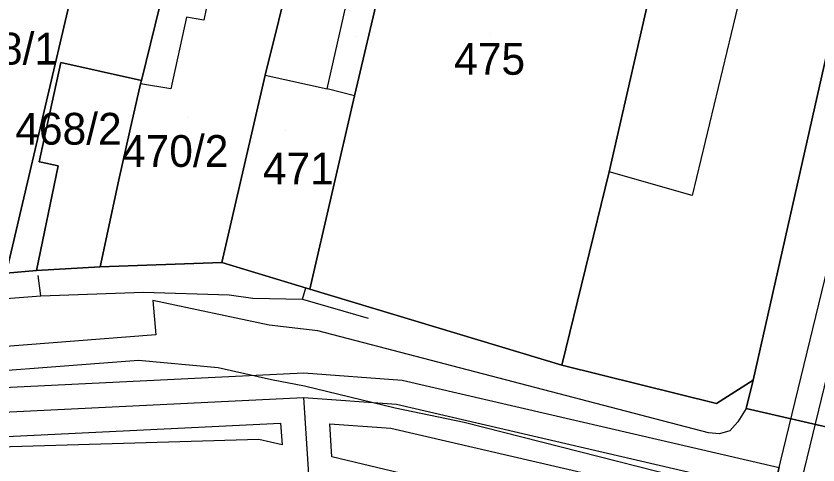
# Model space of a CAD drawing. Extents: x -263423 to -261326, y -1240067 to -1237864.
# Drawn here: x -262928.5 to -262878.1, y -1239820.5 to -1239792.2 of the extents above; entities that cross this region are included whole.
import ezdxf

# ---------------------------------------------------------------- set-up
doc = ezdxf.new("R2010")
doc.units = 0
for name, color, linetype in [('body_kn', 7, 'Continuous'), ('kladpar_druhypozemkov', 7, 'Continuous'), ('kladpar_hranice', 7, 'Continuous'), ('kladpar_parcelnecisla', 7, 'Continuous'), ('kladpar_plochy', 7, 'Continuous'), ('tarchy_linie', 7, 'Continuous'), ('zappar_hrandruhpozemk', 7, 'Continuous')]:
    doc.layers.add(name, color=color, linetype=linetype)

msp = doc.modelspace()

# ---------------------------------------------------------------- linework, layer by layer
at = {"layer": 'body_kn'}
for p, q in [((-262917.81, -1239792.28), (-262917.81, -1239792.28)), ((-262916.72, -1239792.48), (-262916.72, -1239792.48)), ((-262925.71, -1239795.14), (-262925.71, -1239795.14)), ((-262920.64, -1239796.28), (-262920.64, -1239796.28)), ((-262912.85, -1239795.94), (-262912.85, -1239795.94)), ((-262912.85, -1239795.94), (-262912.85, -1239795.94)), ((-262920.69, -1239796.48), (-262920.69, -1239796.48)), ((-262918.78, -1239796.8), (-262918.78, -1239796.8)), ((-262908.96, -1239796.79), (-262908.96, -1239796.79)), ((-262908.96, -1239796.79), (-262908.96, -1239796.79)), ((-262907.24, -1239797.24), (-262907.24, -1239797.24)), ((-262907.24, -1239797.24), (-262907.24, -1239797.24)), ((-262926.4, -1239798.31), (-262926.4, -1239798.31)), ((-262921.36, -1239799.45), (-262921.36, -1239799.45)), ((-262927.07, -1239801.39), (-262927.07, -1239801.39)), ((-262926.94, -1239801.41), (-262926.94, -1239801.41)), ((-262925.87, -1239801.65), (-262925.87, -1239801.65)), ((-262891.2, -1239802.03), (-262891.2, -1239802.03)), ((-262922.06, -1239802.52), (-262922.06, -1239802.52)), ((-262885.98, -1239803.52), (-262885.98, -1239803.52)), ((-262915.57, -1239807.72), (-262915.57, -1239807.72)), ((-262927.24, -1239808.23), (-262927.24, -1239808.23)), ((-262923.23, -1239808), (-262923.23, -1239808)), ((-262927.13, -1239808.55), (-262927.13, -1239808.55)), ((-262910.3, -1239809.33), (-262910.3, -1239809.33)), ((-262910.04, -1239809.4), (-262910.04, -1239809.4)), ((-262926.96, -1239809.83), (-262926.96, -1239809.83)), ((-262926.96, -1239809.83), (-262926.96, -1239809.83)), ((-262920.5, -1239809.59), (-262920.5, -1239809.59)), ((-262915.11, -1239809.77), (-262915.11, -1239809.77)), ((-262913.63, -1239809.97), (-262913.63, -1239809.97)), ((-262919.92, -1239810.12), (-262919.92, -1239810.12)), ((-262910.5, -1239810.04), (-262910.5, -1239810.04)), ((-262910.5, -1239810.04), (-262910.5, -1239810.04)), ((-262906.36, -1239811.24), (-262906.36, -1239811.24)), ((-262912.59, -1239811.68), (-262912.59, -1239811.68)), ((-262919.74, -1239812.29), (-262919.74, -1239812.29)), ((-262909.54, -1239812.02), (-262909.54, -1239812.02)), ((-262920.83, -1239813.88), (-262920.83, -1239813.88)), ((-262915.8, -1239814.33), (-262915.8, -1239814.33)), ((-262894.18, -1239814.19), (-262894.18, -1239814.19)), ((-262910.42, -1239814.67), (-262910.42, -1239814.67)), ((-262912.45, -1239815.09), (-262912.45, -1239815.09)), ((-262910.37, -1239815.48), (-262910.37, -1239815.48)), ((-262904.24, -1239815.14), (-262904.24, -1239815.14)), ((-262882.14, -1239815.14), (-262882.14, -1239815.14)), ((-262910.44, -1239816.22), (-262910.44, -1239816.22)), ((-262910.44, -1239816.22), (-262910.44, -1239816.22)), ((-262904.67, -1239816.87), (-262904.67, -1239816.87)), ((-262904.59, -1239816.65), (-262904.59, -1239816.65)), ((-262904.59, -1239816.65), (-262904.59, -1239816.65)), ((-262884.44, -1239816.6), (-262884.44, -1239816.6)), ((-262882.59, -1239816.92), (-262882.59, -1239816.92)), ((-262882.59, -1239816.92), (-262882.59, -1239816.92)), ((-262911.88, -1239817.84), (-262911.88, -1239817.84)), ((-262908.79, -1239817.89), (-262908.79, -1239817.89)), ((-262908.79, -1239817.89), (-262908.79, -1239817.89)), ((-262900.33, -1239817.77), (-262900.33, -1239817.77)), ((-262883.1, -1239817.75), (-262883.1, -1239817.75)), ((-262904.94, -1239818.16), (-262904.94, -1239818.16)), ((-262884.96, -1239818.44), (-262884.96, -1239818.44)), ((-262884.25, -1239818.51), (-262884.25, -1239818.51)), ((-262883.62, -1239818.32), (-262883.62, -1239818.32)), ((-262913.26, -1239818.86), (-262913.26, -1239818.86)), ((-262911.79, -1239819.21), (-262911.79, -1239819.21)), ((-262908.65, -1239819.96), (-262908.65, -1239819.96))]:
    msp.add_line(p, q, dxfattribs=at)
at = {"layer": 'kladpar_druhypozemkov'}
for p, q in [((-262898.65, -1239793.3), (-262898.65, -1239793.3)), ((-262907.13, -1239793.52), (-262907.13, -1239793.52)), ((-262924.03, -1239798.7), (-262924.03, -1239798.7)), ((-262917.75, -1239798.61), (-262917.75, -1239798.61)), ((-262911.55, -1239799.41), (-262911.55, -1239799.41))]:
    msp.add_line(p, q, dxfattribs=at)
at = {"layer": 'kladpar_hranice'}
for points in [[(-262884.84, -1239773.77), (-262875.15, -1239774.96), (-262873.57, -1239776.82), (-262877.2, -1239793.18), (-262882.14, -1239815.14), (-262884.44, -1239816.6), (-262894.18, -1239814.19), (-262891.2, -1239802.03), (-262888.28, -1239789.24), (-262884.84, -1239773.77)], [(-262863.44, -1239777.82), (-262866.74, -1239791.44), (-262867.39, -1239794.24), (-262868.95, -1239801.31), (-262872.91, -1239819.14), (-262882.59, -1239816.92), (-262882.14, -1239815.14), (-262877.2, -1239793.18), (-262873.57, -1239776.82), (-262875.15, -1239774.96), (-262863.44, -1239777.82)], [(-262915.83, -1239776.62), (-262912.65, -1239777.33), (-262912.19, -1239775.42), (-262908.12, -1239776.33), (-262909.48, -1239782.06), (-262910.51, -1239786.26), (-262911.16, -1239789.07), (-262912.85, -1239795.94), (-262915.57, -1239807.72), (-262923.23, -1239808), (-262922.06, -1239802.52), (-262921.36, -1239799.45), (-262920.69, -1239796.48), (-262920.64, -1239796.28), (-262918.08, -1239785.83), (-262917.19, -1239782.19), (-262915.83, -1239776.62)], [(-262935.03, -1239808.9), (-262930.2, -1239788.02), (-262928.92, -1239782.48), (-262928.21, -1239779.23), (-262923.37, -1239780.53), (-262922.66, -1239780.72), (-262929.16, -1239808.4), (-262935.03, -1239808.9)], [(-262929.16, -1239808.4), (-262922.66, -1239780.72), (-262917.19, -1239782.19), (-262918.08, -1239785.83), (-262920.64, -1239796.28), (-262925.71, -1239795.14), (-262926.4, -1239798.31), (-262927.07, -1239801.39), (-262926.94, -1239801.41), (-262925.87, -1239801.65), (-262927.24, -1239808.23), (-262929.16, -1239808.4)], [(-262888.28, -1239789.24), (-262891.2, -1239802.03), (-262894.18, -1239814.19), (-262910.04, -1239809.4), (-262907.24, -1239797.24), (-262905.62, -1239790.37), (-262904.52, -1239785.66), (-262898.66, -1239786.83), (-262893.69, -1239788), (-262888.28, -1239789.24)], [(-262911.16, -1239789.07), (-262907.41, -1239789.98), (-262905.62, -1239790.37), (-262907.24, -1239797.24), (-262910.04, -1239809.4), (-262915.57, -1239807.72), (-262912.85, -1239795.94), (-262911.16, -1239789.07)], [(-262920.64, -1239796.28), (-262920.69, -1239796.48), (-262921.36, -1239799.45), (-262922.06, -1239802.52), (-262923.23, -1239808), (-262927.24, -1239808.23), (-262925.87, -1239801.65), (-262926.94, -1239801.41), (-262927.07, -1239801.39), (-262926.4, -1239798.31), (-262925.71, -1239795.14), (-262920.64, -1239796.28)], [(-262947.85, -1239809.79), (-262945.55, -1239809.61), (-262941.85, -1239809.44), (-262937.9, -1239809.08), (-262935.03, -1239808.9), (-262929.16, -1239808.4), (-262927.24, -1239808.23), (-262923.23, -1239808), (-262915.57, -1239807.72), (-262910.04, -1239809.4), (-262894.18, -1239814.19), (-262884.44, -1239816.6), (-262882.14, -1239815.14), (-262882.59, -1239816.92), (-262872.91, -1239819.14), (-262855.4, -1239823.62)]]:
    msp.add_lwpolyline(points, dxfattribs=at)
at = {"layer": 'kladpar_plochy'}
for points in [[(-262884.84, -1239773.77), (-262875.15, -1239774.96), (-262873.57, -1239776.82), (-262877.2, -1239793.18), (-262882.14, -1239815.14), (-262884.44, -1239816.6), (-262894.18, -1239814.19), (-262891.2, -1239802.03), (-262888.28, -1239789.24)], [(-262863.44, -1239777.82), (-262866.74, -1239791.44), (-262867.39, -1239794.24), (-262868.95, -1239801.31), (-262872.91, -1239819.14), (-262882.59, -1239816.92), (-262882.14, -1239815.14), (-262877.2, -1239793.18), (-262873.57, -1239776.82), (-262875.15, -1239774.96)], [(-262915.83, -1239776.62), (-262912.65, -1239777.33), (-262912.19, -1239775.42), (-262908.12, -1239776.33), (-262909.48, -1239782.06), (-262910.51, -1239786.26), (-262911.16, -1239789.07), (-262912.85, -1239795.94), (-262915.57, -1239807.72), (-262923.23, -1239808), (-262922.06, -1239802.52), (-262921.36, -1239799.45), (-262920.69, -1239796.48), (-262920.64, -1239796.28), (-262918.08, -1239785.83), (-262917.19, -1239782.19)], [(-262935.03, -1239808.9), (-262930.2, -1239788.02), (-262928.92, -1239782.48), (-262928.21, -1239779.23), (-262923.37, -1239780.53), (-262922.66, -1239780.72), (-262929.16, -1239808.4)], [(-262929.16, -1239808.4), (-262922.66, -1239780.72), (-262917.19, -1239782.19), (-262918.08, -1239785.83), (-262920.64, -1239796.28), (-262925.71, -1239795.14), (-262926.4, -1239798.31), (-262927.07, -1239801.39), (-262926.94, -1239801.41), (-262925.87, -1239801.65), (-262927.24, -1239808.23)], [(-262888.28, -1239789.24), (-262891.2, -1239802.03), (-262894.18, -1239814.19), (-262910.04, -1239809.4), (-262907.24, -1239797.24), (-262905.62, -1239790.37), (-262904.52, -1239785.66), (-262898.66, -1239786.83), (-262893.69, -1239788)], [(-262911.16, -1239789.07), (-262907.41, -1239789.98), (-262905.62, -1239790.37), (-262907.24, -1239797.24), (-262910.04, -1239809.4), (-262915.57, -1239807.72), (-262912.85, -1239795.94)], [(-262920.64, -1239796.28), (-262920.69, -1239796.48), (-262921.36, -1239799.45), (-262922.06, -1239802.52), (-262923.23, -1239808), (-262927.24, -1239808.23), (-262925.87, -1239801.65), (-262926.94, -1239801.41), (-262927.07, -1239801.39), (-262926.4, -1239798.31), (-262925.71, -1239795.14)]]:
    msp.add_lwpolyline(points, close=True, dxfattribs=at)
msp.add_lwpolyline([(-262929.16, -1239808.4), (-262927.24, -1239808.23), (-262923.23, -1239808), (-262915.57, -1239807.72), (-262910.04, -1239809.4), (-262894.18, -1239814.19), (-262884.44, -1239816.6), (-262882.14, -1239815.14), (-262882.59, -1239816.92), (-262872.91, -1239819.14), (-262855.4, -1239823.62)], dxfattribs=at)
at = {"layer": 'tarchy_linie'}
for p, q in [((-262926.96, -1239809.83), (-262927.13, -1239808.55)), ((-262910.5, -1239810.04), (-262910.3, -1239809.33)), ((-262904.59, -1239816.65), (-262880.88, -1239822.14))]:
    msp.add_line(p, q, dxfattribs=at)
for points in [[(-262915.03, -1239632.68), (-262910.87, -1239648.29), (-262908.18, -1239655.98), (-262898.63, -1239684.9), (-262893.91, -1239697.85), (-262885.92, -1239718.95), (-262875.9, -1239749.03), (-262869.24, -1239769.6), (-262869.45, -1239773.93), (-262869.43, -1239776.49), (-262869.55, -1239780.83), (-262870.72, -1239786.58), (-262874.44, -1239802.25), (-262879.48, -1239822.97)], [(-262880.99, -1239822.6), (-262875.95, -1239801.89), (-262872.24, -1239786.27), (-262871.1, -1239780.79), (-262870.98, -1239776.5), (-262870.99, -1239775.16), (-262883.42, -1239772.24), (-262884.67, -1239772.39), (-262885.11, -1239772.29), (-262898.69, -1239770.86), (-262900.95, -1239770.38), (-262906.43, -1239769.14), (-262913.56, -1239767.45), (-262924.71, -1239764.46), (-262930.7, -1239763.1)], [(-262936.84, -1239810.59), (-262926.96, -1239809.83), (-262920.5, -1239809.59), (-262915.11, -1239809.77), (-262913.63, -1239809.97), (-262910.5, -1239810.04), (-262906.36, -1239811.24)], [(-263040.71, -1239822.61), (-263028.21, -1239821.58), (-263011.41, -1239820.35), (-263009.68, -1239820.43), (-263005.6, -1239819.97), (-262996.8, -1239819.42), (-262990.52, -1239819.05), (-262982.27, -1239818.21), (-262974.9, -1239817.94), (-262961.71, -1239816.9), (-262957.13, -1239816.67), (-262951.22, -1239816.14), (-262935.08, -1239814.96), (-262920.83, -1239813.88), (-262915.8, -1239814.33), (-262912.45, -1239815.09), (-262910.37, -1239815.48), (-262904.67, -1239816.87), (-262900.33, -1239817.77), (-262879.71, -1239823.02)], [(-263037.12, -1239820.85), (-262910.42, -1239814.67), (-262904.24, -1239815.14), (-262880.51, -1239820.63), (-262880.88, -1239822.14), (-262880.99, -1239822.6), (-262877.97, -1239823.34), (-262877.85, -1239822.84), (-262877.48, -1239821.33), (-262844.24, -1239829.02), (-262814.48, -1239915.4), (-262784.13, -1239904.88), (-262744.13, -1239891.33), (-262716.19, -1239882.12)], [(-263042.81, -1239822.68), (-262910.44, -1239816.22), (-262904.59, -1239816.65)], [(-262910.44, -1239816.22), (-262901.51, -1239953.72), (-262895.59, -1240011.25)], [(-263035.06, -1239823.85), (-262911.88, -1239817.84), (-262911.79, -1239819.21), (-262913.26, -1239818.86), (-262953.73, -1239820.06), (-262994.41, -1239822.97), (-263033.31, -1239826.41), (-263035.06, -1239823.85)], [(-262908.79, -1239817.89), (-262904.94, -1239818.16), (-262846.62, -1239831.66), (-262817.41, -1239916.42), (-262822.36, -1239918.14), (-262835.32, -1239877.18), (-262849.14, -1239834.04), (-262879.51, -1239826.92), (-262908.65, -1239819.96), (-262908.79, -1239817.89)]]:
    msp.add_lwpolyline(points, dxfattribs=at)
at = {"layer": 'zappar_hrandruhpozemk'}
for p, q in [((-262915.16, -1239785.22), (-262916.72, -1239792.48)), ((-262908.96, -1239796.79), (-262907.41, -1239789.98)), ((-262882.8, -1239790.28), (-262885.98, -1239803.52)), ((-262912.85, -1239795.94), (-262908.96, -1239796.79)), ((-262907.24, -1239797.24), (-262908.96, -1239796.79)), ((-262885.98, -1239803.52), (-262891.2, -1239802.03)), ((-262919.74, -1239812.29), (-262973, -1239816.36))]:
    msp.add_line(p, q, dxfattribs=at)
for points in [[(-262916.72, -1239792.48), (-262917.81, -1239792.28), (-262918.78, -1239796.8), (-262920.69, -1239796.48)], [(-262882.59, -1239816.92), (-262883.1, -1239817.75), (-262883.62, -1239818.32), (-262884.25, -1239818.51), (-262884.96, -1239818.44), (-262909.54, -1239812.02), (-262912.59, -1239811.68), (-262919.92, -1239810.12), (-262919.74, -1239812.29)]]:
    msp.add_lwpolyline(points, dxfattribs=at)

# ---------------------------------------------------------------- texts
at = {"layer": 'kladpar_parcelnecisla'}
for s, p in [('468/1', (-262932.581, -1239795.27)), ('475', (-262900.957, -1239795.91)), ('468/2', (-262928.577, -1239800.31)), ('470/2', (-262921.86, -1239801.71)), ('471', (-262912.992, -1239802.81))]:
    msp.add_text(s, height=2, dxfattribs=at).set_placement(p)

doc.saveas('drawing.dxf')
